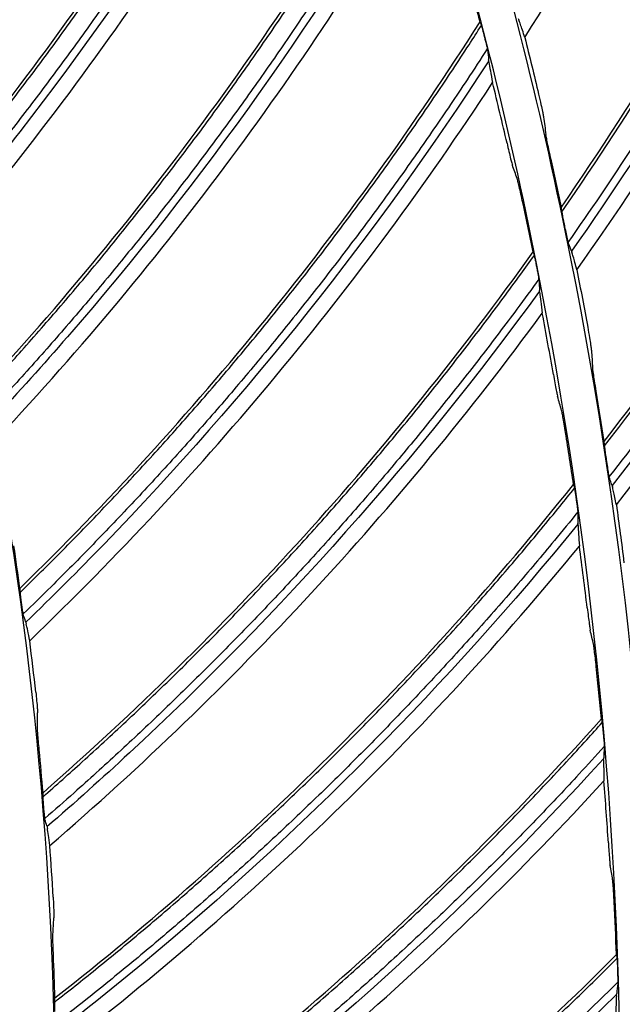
# Model space of a CAD drawing. Header units: centimetres. Extents: x 8435 to 34224, y 15581 to 23928.
# Tile 526 of 656: x 14733.53 to 14737.04, y 23628.64 to 23634.37. Entities that reach past the tile are written whole.
import ezdxf

# ---------------------------------------------------------------- set-up
doc = ezdxf.new("R2010")
doc.units = ezdxf.units.CM
doc.header["$LTSCALE"] = 0.2
doc.layers.add('1', color=7, linetype='Continuous', true_color=0xffffff)

# ---------------------------------------------------------------- blocks, each defined once
blk = doc.blocks.new('A$C992146fe')
at = {"layer": '1', "color": 0, "linetype": 'Continuous', "extrusion": (0, 0, -1)}
for radius in [59.146, 58.16, 57.606, 57.6]:
    blk.add_circle((-566.677, 326.301), radius, dxfattribs=at)
at = {"layer": '1', "color": 0, "linetype": 'Continuous'}
for points, knots in [([(624.857, 326.301), (624.857, 328.223), (624.762, 330.138), (624.383, 333.958), (624.098, 335.86), (622.977, 341.462), (621.873, 345.087), (619.685, 350.361), (618.862, 352.1), (617.053, 355.475), (616.072, 357.106), (612.907, 361.834), (610.5, 364.768), (606.433, 368.83), (605.008, 370.119), (602.065, 372.53), (600.541, 373.658), (597.389, 375.762), (595.761, 376.737), (592.4, 378.533), (590.656, 379.357), (585.357, 381.547), (581.728, 382.644), (574.279, 384.124), (570.423, 384.503), (562.822, 384.498), (559.05, 384.127), (553.436, 383.011), (551.564, 382.542), (547.912, 381.432), (546.124, 380.791), (540.872, 378.614), (537.512, 376.823), (531.127, 372.556), (528.194, 370.144), (524.172, 366.123), (522.894, 364.715), (520.468, 361.762), (519.32, 360.213), (516.144, 355.459), (514.358, 352.117), (512.171, 346.846), (511.523, 345.038), (510.409, 341.37), (509.947, 339.523), (508.836, 333.94), (508.46, 330.166), (508.456, 324.423), (508.55, 322.501), (508.923, 318.712), (509.201, 316.836), (509.938, 313.119), (510.397, 311.278), (511.5, 307.633), (512.147, 305.818), (514.341, 300.515), (516.129, 297.171), (519.287, 292.434), (520.42, 290.902), (522.851, 287.935), (524.139, 286.513), (528.17, 282.478), (531.097, 280.071), (535.849, 276.887), (537.503, 275.893), (540.87, 274.09), (542.588, 273.277), (547.839, 271.097), (551.472, 269.985), (559.009, 268.478), (562.79, 268.106), (568.476, 268.098), (570.374, 268.188), (574.175, 268.557), (576.084, 268.838), (581.697, 269.948), (585.325, 271.045), (590.597, 273.218), (592.332, 274.034), (595.718, 275.839), (597.353, 276.817), (602.091, 279.975), (605.028, 282.374), (609.092, 286.424), (610.388, 287.85), (612.809, 290.791), (613.941, 292.314), (616.051, 295.461), (617.029, 297.086), (618.83, 300.439), (619.656, 302.175), (621.864, 307.483), (622.973, 311.125), (624.099, 316.741), (624.384, 318.646), (624.762, 322.463), (624.857, 324.379), (624.857, 326.301)], [0, 0, 0, 0, 0.015625, 0.015625, 0.03125, 0.03125, 0.0625, 0.0625, 0.078125, 0.078125, 0.09375, 0.09375, 0.125, 0.125, 0.140625, 0.140625, 0.15625, 0.15625, 0.171875, 0.171875, 0.1875, 0.1875, 0.21875, 0.21875, 0.25, 0.25, 0.28125, 0.28125, 0.296875, 0.296875, 0.3125, 0.3125, 0.34375, 0.34375, 0.375, 0.375, 0.390625, 0.390625, 0.40625, 0.40625, 0.4375, 0.4375, 0.453125, 0.453125, 0.46875, 0.46875, 0.5, 0.5, 0.515625, 0.515625, 0.53125, 0.53125, 0.546875, 0.546875, 0.5625, 0.5625, 0.59375, 0.59375, 0.609375, 0.609375, 0.625, 0.625, 0.65625, 0.65625, 0.671875, 0.671875, 0.6875, 0.6875, 0.71875, 0.71875, 0.75, 0.75, 0.765625, 0.765625, 0.78125, 0.78125, 0.8125, 0.8125, 0.828125, 0.828125, 0.84375, 0.84375, 0.875, 0.875, 0.890625, 0.890625, 0.90625, 0.90625, 0.921875, 0.921875, 0.9375, 0.9375, 0.96875, 0.96875, 0.984375, 0.984375, 1, 1, 1, 1]), ([(624.457, 326.301), (624.457, 324.392), (624.363, 322.49), (623.987, 318.698), (623.704, 316.807), (622.586, 311.229), (621.485, 307.612), (619.292, 302.341), (618.472, 300.616), (616.683, 297.287), (615.712, 295.673), (613.616, 292.547), (612.491, 291.035), (610.088, 288.114), (608.801, 286.698), (604.764, 282.676), (601.848, 280.293), (597.142, 277.157), (595.518, 276.185), (592.155, 274.394), (590.433, 273.583), (585.196, 271.424), (581.593, 270.335), (576.02, 269.233), (574.124, 268.954), (570.349, 268.587), (568.464, 268.498), (562.817, 268.506), (559.061, 268.875), (551.576, 270.373), (547.969, 271.476), (542.753, 273.642), (541.048, 274.449), (537.703, 276.24), (536.061, 277.227), (531.341, 280.388), (528.434, 282.779), (524.431, 286.787), (523.152, 288.199), (520.738, 291.145), (519.613, 292.667), (516.476, 297.371), (514.701, 300.693), (512.522, 305.959), (511.879, 307.761), (510.784, 311.382), (510.328, 313.21), (509.596, 316.901), (509.32, 318.764), (508.95, 322.527), (508.856, 324.436), (508.86, 330.139), (509.234, 333.888), (510.337, 339.432), (510.796, 341.267), (511.902, 344.909), (512.546, 346.705), (514.717, 351.939), (516.491, 355.258), (519.645, 359.98), (520.786, 361.518), (523.195, 364.451), (524.464, 365.849), (528.459, 369.842), (531.371, 372.238), (537.713, 376.476), (541.049, 378.255), (546.265, 380.417), (548.041, 381.053), (551.667, 382.155), (553.527, 382.621), (559.102, 383.73), (562.848, 384.098), (570.397, 384.103), (574.227, 383.727), (581.624, 382.256), (585.229, 381.167), (590.491, 378.992), (592.223, 378.174), (595.561, 376.39), (597.178, 375.422), (600.308, 373.333), (601.822, 372.212), (604.745, 369.818), (606.16, 368.538), (610.199, 364.503), (612.589, 361.59), (615.733, 356.894), (616.707, 355.275), (618.503, 351.923), (619.321, 350.195), (621.494, 344.958), (622.59, 341.358), (623.704, 335.794), (623.987, 333.905), (624.363, 330.112), (624.457, 328.209), (624.457, 326.301)], [0, 0, 0, 0, 0.015625, 0.015625, 0.03125, 0.03125, 0.0625, 0.0625, 0.078125, 0.078125, 0.09375, 0.09375, 0.109375, 0.109375, 0.125, 0.125, 0.15625, 0.15625, 0.171875, 0.171875, 0.1875, 0.1875, 0.21875, 0.21875, 0.234375, 0.234375, 0.25, 0.25, 0.28125, 0.28125, 0.3125, 0.3125, 0.328125, 0.328125, 0.34375, 0.34375, 0.375, 0.375, 0.390625, 0.390625, 0.40625, 0.40625, 0.4375, 0.4375, 0.453125, 0.453125, 0.46875, 0.46875, 0.484375, 0.484375, 0.5, 0.5, 0.53125, 0.53125, 0.546875, 0.546875, 0.5625, 0.5625, 0.59375, 0.59375, 0.609375, 0.609375, 0.625, 0.625, 0.65625, 0.65625, 0.6875, 0.6875, 0.703125, 0.703125, 0.71875, 0.71875, 0.75, 0.75, 0.78125, 0.78125, 0.8125, 0.8125, 0.828125, 0.828125, 0.84375, 0.84375, 0.859375, 0.859375, 0.875, 0.875, 0.90625, 0.90625, 0.921875, 0.921875, 0.9375, 0.9375, 0.96875, 0.96875, 0.984375, 0.984375, 1, 1, 1, 1]), ([(617.857, 326.301), (617.857, 329.683), (617.525, 333.009), (616.55, 337.917), (616.145, 339.539), (615.17, 342.756), (614.598, 344.354), (612.671, 349.005), (611.098, 351.945), (608.311, 356.12), (607.307, 357.476), (605.166, 360.085), (604.039, 361.327), (600.496, 364.869), (597.918, 366.989), (593.721, 369.796), (592.266, 370.668), (589.31, 372.247), (587.801, 372.961), (584.721, 374.237), (583.15, 374.801), (579.945, 375.775), (578.302, 376.187), (573.346, 377.174), (570.023, 377.499), (565.015, 377.502), (563.341, 377.421), (559.985, 377.092), (558.312, 376.844), (553.387, 375.864), (550.196, 374.898), (545.547, 372.976), (544.012, 372.251), (541.046, 370.666), (539.611, 369.806), (535.449, 367.027), (532.863, 364.911), (528.081, 360.135), (525.958, 357.543), (523.176, 353.385), (522.315, 351.953), (520.729, 348.992), (520.003, 347.457), (518.074, 342.804), (517.105, 339.612), (515.794, 333.053), (515.458, 329.66), (515.456, 322.977), (515.779, 319.657), (516.759, 314.707), (517.17, 313.061), (518.143, 309.851), (518.705, 308.279), (519.979, 305.197), (520.691, 303.688), (522.266, 300.734), (523.134, 299.283), (525.942, 295.075), (528.06, 292.495), (531.597, 288.951), (532.837, 287.824), (535.439, 285.684), (536.799, 284.675), (540.975, 281.881), (543.914, 280.307), (548.557, 278.378), (550.153, 277.804), (553.374, 276.825), (554.997, 276.418), (559.906, 275.438), (563.229, 275.104), (569.981, 275.097), (573.323, 275.427), (578.23, 276.398), (579.851, 276.801), (583.064, 277.772), (584.663, 278.342), (589.322, 280.268), (592.265, 281.838), (597.829, 285.546), (600.467, 287.706), (605.198, 292.43), (607.318, 295.005), (610.125, 299.193), (610.999, 300.648), (612.584, 303.607), (613.299, 305.116), (615.218, 309.736), (616.2, 312.946), (617.525, 319.571), (617.857, 322.918), (617.857, 326.301)], [0, 0, 0, 0, 0.03125, 0.03125, 0.046875, 0.046875, 0.0625, 0.0625, 0.09375, 0.09375, 0.109375, 0.109375, 0.125, 0.125, 0.15625, 0.15625, 0.171875, 0.171875, 0.1875, 0.1875, 0.203125, 0.203125, 0.21875, 0.21875, 0.25, 0.25, 0.265625, 0.265625, 0.28125, 0.28125, 0.3125, 0.3125, 0.328125, 0.328125, 0.34375, 0.34375, 0.375, 0.375, 0.40625, 0.40625, 0.421875, 0.421875, 0.4375, 0.4375, 0.46875, 0.46875, 0.5, 0.5, 0.53125, 0.53125, 0.546875, 0.546875, 0.5625, 0.5625, 0.578125, 0.578125, 0.59375, 0.59375, 0.625, 0.625, 0.640625, 0.640625, 0.65625, 0.65625, 0.6875, 0.6875, 0.703125, 0.703125, 0.71875, 0.71875, 0.75, 0.75, 0.78125, 0.78125, 0.796875, 0.796875, 0.8125, 0.8125, 0.84375, 0.84375, 0.875, 0.875, 0.90625, 0.90625, 0.921875, 0.921875, 0.9375, 0.9375, 0.96875, 0.96875, 1, 1, 1, 1]), ([(617.457, 326.301), (617.457, 322.944), (617.128, 319.623), (615.813, 313.05), (614.839, 309.865), (612.935, 305.282), (612.225, 303.784), (610.653, 300.849), (609.785, 299.405), (607, 295.249), (604.897, 292.694), (600.203, 288.008), (597.585, 285.864), (592.065, 282.186), (589.145, 280.627), (584.523, 278.717), (582.936, 278.151), (579.748, 277.188), (578.139, 276.788), (573.27, 275.824), (569.955, 275.497), (563.256, 275.504), (559.959, 275.836), (555.088, 276.808), (553.477, 277.212), (550.282, 278.183), (548.698, 278.752), (544.092, 280.666), (541.176, 282.228), (537.032, 285), (535.683, 286.001), (533.101, 288.125), (531.871, 289.242), (528.362, 292.759), (526.26, 295.319), (523.474, 299.494), (522.613, 300.934), (521.05, 303.865), (520.344, 305.362), (519.08, 308.42), (518.522, 309.98), (517.557, 313.164), (517.149, 314.798), (516.176, 319.709), (515.856, 323.004), (515.858, 329.634), (516.192, 333.001), (517.492, 339.508), (518.453, 342.675), (520.367, 347.292), (521.088, 348.815), (522.661, 351.752), (523.515, 353.174), (526.276, 357.299), (528.383, 359.87), (533.127, 364.61), (535.693, 366.709), (539.822, 369.466), (541.246, 370.32), (544.189, 371.892), (545.712, 372.611), (550.324, 374.518), (553.491, 375.477), (558.378, 376.449), (560.037, 376.695), (563.367, 377.022), (565.028, 377.102), (569.997, 377.099), (573.293, 376.776), (578.211, 375.798), (579.841, 375.388), (583.021, 374.422), (584.58, 373.863), (587.636, 372.596), (589.134, 371.888), (592.066, 370.321), (593.509, 369.456), (597.674, 366.671), (600.231, 364.568), (603.747, 361.053), (604.865, 359.821), (606.989, 357.232), (607.986, 355.887), (610.751, 351.745), (612.311, 348.827), (614.224, 344.213), (614.791, 342.627), (615.758, 339.436), (616.16, 337.826), (617.128, 332.957), (617.457, 329.657), (617.457, 326.301)], [0, 0, 0, 0, 0.03125, 0.03125, 0.0625, 0.0625, 0.078125, 0.078125, 0.09375, 0.09375, 0.125, 0.125, 0.15625, 0.15625, 0.1875, 0.1875, 0.203125, 0.203125, 0.21875, 0.21875, 0.25, 0.25, 0.28125, 0.28125, 0.296875, 0.296875, 0.3125, 0.3125, 0.34375, 0.34375, 0.359375, 0.359375, 0.375, 0.375, 0.40625, 0.40625, 0.421875, 0.421875, 0.4375, 0.4375, 0.453125, 0.453125, 0.46875, 0.46875, 0.5, 0.5, 0.53125, 0.53125, 0.5625, 0.5625, 0.578125, 0.578125, 0.59375, 0.59375, 0.625, 0.625, 0.65625, 0.65625, 0.671875, 0.671875, 0.6875, 0.6875, 0.71875, 0.71875, 0.734375, 0.734375, 0.75, 0.75, 0.78125, 0.78125, 0.796875, 0.796875, 0.8125, 0.8125, 0.828125, 0.828125, 0.84375, 0.84375, 0.875, 0.875, 0.890625, 0.890625, 0.90625, 0.90625, 0.9375, 0.9375, 0.953125, 0.953125, 0.96875, 0.96875, 1, 1, 1, 1]), ([(610.877, 326.301), (610.877, 323.379), (610.591, 320.505), (609.747, 316.262), (609.397, 314.86), (608.553, 312.078), (608.059, 310.699), (606.394, 306.685), (605.035, 304.143), (602.622, 300.532), (601.751, 299.356), (599.904, 297.108), (598.932, 296.038), (595.873, 292.982), (593.645, 291.15), (590.01, 288.721), (588.758, 287.972), (586.208, 286.611), (584.905, 285.996), (582.244, 284.894), (580.886, 284.407), (578.113, 283.566), (576.69, 283.209), (572.418, 282.361), (569.551, 282.081), (563.777, 282.08), (560.846, 282.369), (555.182, 283.498), (552.425, 284.333), (548.402, 285.998), (547.076, 286.625), (544.52, 287.993), (543.283, 288.736), (539.691, 291.136), (537.448, 292.973), (533.325, 297.097), (531.497, 299.329), (529.094, 302.923), (528.35, 304.163), (526.979, 306.726), (526.353, 308.05), (524.692, 312.063), (523.856, 314.818), (523.008, 319.073), (522.792, 320.519), (522.507, 323.416), (522.437, 324.861), (522.437, 329.185), (522.717, 332.055), (523.567, 336.339), (523.922, 337.756), (524.761, 340.523), (525.248, 341.88), (526.349, 344.541), (526.964, 345.845), (528.328, 348.399), (529.08, 349.657), (531.501, 353.281), (533.33, 355.507), (537.408, 359.591), (539.683, 361.46), (544.486, 364.67), (547.025, 366.03), (551.043, 367.697), (552.423, 368.193), (555.199, 369.035), (556.599, 369.386), (560.836, 370.23), (563.713, 370.519), (569.551, 370.522), (572.422, 370.238), (576.661, 369.398), (578.063, 369.049), (580.843, 368.209), (582.223, 367.716), (586.238, 366.055), (588.779, 364.699), (592.386, 362.294), (593.56, 361.426), (595.813, 359.58), (596.885, 358.608), (599.946, 355.551), (601.778, 353.327), (604.206, 349.702), (604.96, 348.448), (606.325, 345.897), (606.941, 344.595), (608.046, 341.936), (608.534, 340.579), (609.377, 337.811), (609.735, 336.393), (610.591, 332.11), (610.877, 329.222), (610.877, 326.301)], [0, 0, 0, 0, 0.03125, 0.03125, 0.046875, 0.046875, 0.0625, 0.0625, 0.09375, 0.09375, 0.109375, 0.109375, 0.125, 0.125, 0.15625, 0.15625, 0.171875, 0.171875, 0.1875, 0.1875, 0.203125, 0.203125, 0.21875, 0.21875, 0.25, 0.25, 0.28125, 0.28125, 0.3125, 0.3125, 0.328125, 0.328125, 0.34375, 0.34375, 0.375, 0.375, 0.40625, 0.40625, 0.421875, 0.421875, 0.4375, 0.4375, 0.46875, 0.46875, 0.484375, 0.484375, 0.5, 0.5, 0.53125, 0.53125, 0.546875, 0.546875, 0.5625, 0.5625, 0.578125, 0.578125, 0.59375, 0.59375, 0.625, 0.625, 0.65625, 0.65625, 0.6875, 0.6875, 0.703125, 0.703125, 0.71875, 0.71875, 0.75, 0.75, 0.78125, 0.78125, 0.796875, 0.796875, 0.8125, 0.8125, 0.84375, 0.84375, 0.859375, 0.859375, 0.875, 0.875, 0.90625, 0.90625, 0.921875, 0.921875, 0.9375, 0.9375, 0.953125, 0.953125, 0.96875, 0.96875, 1, 1, 1, 1]), ([(616.768, 336.877), (617.677, 338.195), (618.504, 339.574), (619.616, 341.738), (619.962, 342.469), (620.604, 343.952), (620.895, 344.705), (621.175, 345.463)], [0, 0, 0, 0, 0.5, 0.5, 0.75, 0.75, 1, 1, 1, 1]), ([(616.774, 336.825), (617.592, 338.007), (618.342, 339.237), (619.605, 341.607), (620.136, 342.739), (620.814, 344.396), (621.008, 344.902), (621.198, 345.41)], [0, 0, 0, 0, 0.445302, 0.445302, 0.832159, 0.832159, 1, 1, 1, 1]), ([(616.848, 336.468), (617.106, 336.836), (617.358, 337.208), (617.884, 338.018), (618.156, 338.457), (618.682, 339.345), (618.936, 339.795), (619.426, 340.704), (619.661, 341.164), (620.112, 342.093), (620.328, 342.562), (620.74, 343.509), (620.936, 343.986), (621.193, 344.652), (621.263, 344.836), (621.333, 345.021)], [0, 0, 0, 0, 0.139242, 0.139242, 0.29918, 0.29918, 0.459118, 0.459118, 0.619057, 0.619057, 0.778997, 0.778997, 0.938937, 0.938937, 1, 1, 1, 1]), ([(621.367, 344.863), (621.252, 344.555), (621.134, 344.248), (620.546, 342.784), (620.022, 341.65), (618.681, 339.101), (617.828, 337.704), (616.887, 336.367)], [0, 0, 0, 0, 0.102524, 0.102524, 0.491046, 0.491046, 1, 1, 1, 1]), ([(609.551, 337.09), (609.681, 337.248), (609.809, 337.406), (610.081, 337.747), (610.224, 337.93), (610.506, 338.298), (610.646, 338.483), (610.921, 338.856), (611.057, 339.044), (611.326, 339.423), (611.458, 339.613), (611.719, 339.996), (611.848, 340.189), (612.102, 340.578), (612.227, 340.773), (612.473, 341.166), (612.595, 341.364), (612.834, 341.761), (612.951, 341.961), (613.182, 342.363), (613.296, 342.565), (613.52, 342.971), (613.63, 343.175), (613.846, 343.586), (613.952, 343.792), (614.096, 344.078), (614.136, 344.158), (614.175, 344.237)], [0, 0, 0, 0, 0.071667, 0.071667, 0.153227, 0.153227, 0.234786, 0.234786, 0.316346, 0.316346, 0.397905, 0.397905, 0.479465, 0.479465, 0.561024, 0.561024, 0.642584, 0.642584, 0.724143, 0.724143, 0.805703, 0.805703, 0.887262, 0.887262, 0.968822, 0.968822, 1, 1, 1, 1]), ([(614.273, 343.976), (614.209, 343.847), (614.144, 343.719), (613.972, 343.385), (613.864, 343.18), (613.644, 342.771), (613.532, 342.568), (613.304, 342.164), (613.189, 341.963), (612.954, 341.563), (612.834, 341.364), (612.592, 340.969), (612.469, 340.773), (612.219, 340.382), (612.092, 340.188), (611.835, 339.802), (611.704, 339.61), (611.44, 339.229), (611.305, 339.039), (611.034, 338.663), (610.896, 338.477), (610.618, 338.106), (610.477, 337.922), (610.191, 337.556), (610.047, 337.374), (609.805, 337.077), (609.709, 336.96), (609.613, 336.844)], [0, 0, 0, 0, 0.050513, 0.050513, 0.132002, 0.132002, 0.213491, 0.213491, 0.294979, 0.294979, 0.376468, 0.376468, 0.457957, 0.457957, 0.539446, 0.539446, 0.620935, 0.620935, 0.702424, 0.702424, 0.783913, 0.783913, 0.865402, 0.865402, 0.946891, 0.946891, 1, 1, 1, 1]), ([(614.305, 343.838), (613.223, 341.693), (611.935, 339.654), (610.198, 337.417), (609.928, 337.082), (609.653, 336.753)], [0, 0, 0, 0, 0.848429, 0.848429, 1, 1, 1, 1]), ([(617.267, 334.149), (618.246, 335.415), (619.147, 336.748), (620.375, 338.849), (620.76, 339.56), (621.48, 341.006), (621.812, 341.742), (622.132, 342.483)], [0, 0, 0, 0, 0.5, 0.5, 0.75, 0.75, 1, 1, 1, 1]), ([(617.271, 334.097), (618.152, 335.233), (618.966, 336.42), (620.356, 338.718), (620.948, 339.82), (621.714, 341.438), (621.936, 341.932), (622.153, 342.429)], [0, 0, 0, 0, 0.445266, 0.445266, 0.832126, 0.832126, 1, 1, 1, 1]), ([(617.325, 333.736), (617.603, 334.089), (617.874, 334.448), (618.443, 335.228), (618.739, 335.651), (619.312, 336.51), (619.59, 336.945), (620.128, 337.826), (620.388, 338.273), (620.888, 339.176), (621.129, 339.632), (621.592, 340.555), (621.814, 341.022), (622.106, 341.673), (622.186, 341.853), (622.266, 342.033)], [0, 0, 0, 0, 0.139196, 0.139196, 0.29914, 0.29914, 0.459083, 0.459083, 0.619028, 0.619028, 0.778974, 0.778974, 0.938919, 0.938919, 1, 1, 1, 1]), ([(622.292, 341.874), (622.16, 341.573), (622.026, 341.272), (621.359, 339.843), (620.774, 338.738), (619.298, 336.266), (618.37, 334.917), (617.358, 333.634)], [0, 0, 0, 0, 0.102537, 0.102537, 0.491077, 0.491077, 1, 1, 1, 1]), ([(610.072, 334.752), (610.21, 334.902), (610.347, 335.054), (610.637, 335.379), (610.79, 335.554), (611.092, 335.906), (611.241, 336.084), (611.536, 336.441), (611.682, 336.622), (611.97, 336.985), (612.113, 337.168), (612.395, 337.537), (612.534, 337.722), (612.808, 338.096), (612.944, 338.285), (613.211, 338.664), (613.343, 338.854), (613.603, 339.238), (613.731, 339.432), (613.984, 339.821), (614.108, 340.016), (614.354, 340.41), (614.475, 340.608), (614.713, 341.006), (614.83, 341.206), (614.989, 341.484), (615.033, 341.561), (615.077, 341.638)], [0, 0, 0, 0, 0.07167, 0.07167, 0.153227, 0.153227, 0.234785, 0.234785, 0.316342, 0.316342, 0.3979, 0.3979, 0.479457, 0.479457, 0.561015, 0.561015, 0.642573, 0.642573, 0.72413, 0.72413, 0.805688, 0.805688, 0.887245, 0.887245, 0.968803, 0.968803, 1, 1, 1, 1]), ([(615.161, 341.372), (615.089, 341.247), (615.017, 341.123), (614.827, 340.798), (614.708, 340.599), (614.467, 340.204), (614.344, 340.007), (614.095, 339.615), (613.968, 339.421), (613.712, 339.034), (613.582, 338.842), (613.319, 338.461), (613.185, 338.271), (612.914, 337.895), (612.777, 337.707), (612.499, 337.336), (612.359, 337.152), (612.074, 336.785), (611.93, 336.604), (611.638, 336.243), (611.491, 336.064), (611.192, 335.708), (611.041, 335.532), (610.737, 335.183), (610.583, 335.009), (610.325, 334.725), (610.223, 334.614), (610.12, 334.503)], [0, 0, 0, 0, 0.050546, 0.050546, 0.132032, 0.132032, 0.213518, 0.213518, 0.295003, 0.295003, 0.376489, 0.376489, 0.457975, 0.457975, 0.539461, 0.539461, 0.620947, 0.620947, 0.702433, 0.702433, 0.783919, 0.783919, 0.865405, 0.865405, 0.946891, 0.946891, 1, 1, 1, 1]), ([(615.184, 341.233), (613.988, 339.15), (612.592, 337.183), (610.736, 335.044), (610.449, 334.724), (610.156, 334.409)], [0, 0, 0, 0, 0.848434, 0.848434, 1, 1, 1, 1]), ([(615.83, 339.014), (615.831, 339.012), (615.832, 339.008), (615.836, 338.997), (615.838, 338.99), (615.843, 338.971), (615.847, 338.958), (615.855, 338.925), (615.86, 338.906), (615.866, 338.884), (615.867, 338.881), (615.867, 338.879)], [0, 0, 0, 0, 0.175487, 0.175487, 0.34888, 0.34888, 0.616869, 0.616869, 0.956414, 0.956414, 1, 1, 1, 1]), ([(616.342, 338.855), (616.332, 338.885), (616.323, 338.914), (616.307, 338.965), (616.299, 338.987), (616.285, 339.028), (616.279, 339.045), (616.273, 339.06)], [0, 0, 0, 0, 0.332995, 0.332995, 0.665343, 0.665343, 1, 1, 1, 1]), ([(610.467, 332.39), (610.612, 332.532), (610.757, 332.676), (611.064, 332.985), (611.226, 333.151), (611.546, 333.486), (611.705, 333.656), (612.019, 333.997), (612.175, 334.169), (612.482, 334.516), (612.635, 334.691), (612.936, 335.044), (613.085, 335.222), (613.379, 335.58), (613.524, 335.761), (613.812, 336.125), (613.954, 336.309), (614.234, 336.678), (614.373, 336.864), (614.646, 337.239), (614.781, 337.427), (615.048, 337.807), (615.179, 337.998), (615.439, 338.382), (615.566, 338.576), (615.741, 338.845), (615.789, 338.92), (615.836, 338.995)], [0, 0, 0, 0, 0.071621, 0.071621, 0.153181, 0.153181, 0.234742, 0.234742, 0.316303, 0.316303, 0.397863, 0.397863, 0.479424, 0.479424, 0.560985, 0.560985, 0.642546, 0.642546, 0.724107, 0.724107, 0.805667, 0.805667, 0.887228, 0.887228, 0.968789, 0.968789, 1, 1, 1, 1]), ([(615.878, 338.837), (615.882, 338.82), (615.886, 338.804), (615.894, 338.774), (615.897, 338.761), (615.902, 338.74), (615.904, 338.732), (615.906, 338.72), (615.907, 338.715), (615.908, 338.711), (615.908, 338.711), (615.908, 338.71)], [0, 0, 0, 0, 0.305304, 0.305304, 0.57449, 0.57449, 0.776304, 0.776304, 0.938925, 0.938925, 1, 1, 1, 1]), ([(615.905, 338.724), (615.827, 338.603), (615.749, 338.483), (615.542, 338.169), (615.412, 337.977), (615.149, 337.595), (615.016, 337.405), (614.746, 337.028), (614.609, 336.84), (614.332, 336.468), (614.192, 336.284), (613.908, 335.917), (613.765, 335.735), (613.474, 335.373), (613.327, 335.194), (613.029, 334.838), (612.879, 334.661), (612.575, 334.311), (612.421, 334.138), (612.11, 333.793), (611.953, 333.622), (611.636, 333.284), (611.476, 333.116), (611.153, 332.783), (610.99, 332.618), (610.718, 332.349), (610.61, 332.243), (610.501, 332.138)], [0, 0, 0, 0, 0.050557, 0.050557, 0.132046, 0.132046, 0.213536, 0.213536, 0.295026, 0.295026, 0.376515, 0.376515, 0.458005, 0.458005, 0.539495, 0.539495, 0.620985, 0.620985, 0.702475, 0.702475, 0.783964, 0.783964, 0.865454, 0.865454, 0.946944, 0.946944, 1, 1, 1, 1]), ([(615.922, 338.584), (614.615, 336.569), (613.114, 334.681), (611.144, 332.644), (610.841, 332.341), (610.532, 332.043)], [0, 0, 0, 0, 0.848489, 0.848489, 1, 1, 1, 1]), ([(615.924, 338.567), (615.928, 338.539), (615.934, 338.505), (615.948, 338.426), (615.957, 338.379), (615.967, 338.329)], [0, 0, 0, 0, 0.496675, 0.496675, 1, 1, 1, 1]), ([(616.503, 338.195), (616.513, 338.154), (616.522, 338.112), (616.537, 338.045), (616.543, 338.017), (616.552, 337.975), (616.555, 337.959), (616.559, 337.939), (616.56, 337.933), (616.561, 337.928)], [0, 0, 0, 0, 0.369115, 0.369115, 0.653127, 0.653127, 0.859827, 0.859827, 1, 1, 1, 1]), ([(616.135, 337.623), (616.142, 337.591), (616.15, 337.558), (616.164, 337.497), (616.171, 337.468), (616.182, 337.424), (616.186, 337.407), (616.193, 337.382), (616.195, 337.373), (616.197, 337.369)], [0, 0, 0, 0, 0.298967, 0.298967, 0.590742, 0.590742, 0.804056, 0.804056, 1, 1, 1, 1]), ([(616.643, 337.456), (616.634, 337.498), (616.625, 337.54), (616.61, 337.608), (616.604, 337.636), (616.596, 337.678), (616.592, 337.694), (616.589, 337.714), (616.588, 337.72), (616.587, 337.724)], [0, 0, 0, 0, 0.373398, 0.373398, 0.655975, 0.655975, 0.861464, 0.861464, 1, 1, 1, 1]), ([(616.313, 336.956), (616.306, 336.989), (616.298, 337.022), (616.285, 337.083), (616.278, 337.112), (616.267, 337.156), (616.263, 337.173), (616.257, 337.198), (616.254, 337.207), (616.253, 337.211)], [0, 0, 0, 0, 0.298853, 0.298853, 0.59086, 0.59086, 0.804261, 0.804261, 1, 1, 1, 1]), ([(616.798, 336.704), (616.794, 336.725), (616.79, 336.746), (616.783, 336.782), (616.78, 336.797), (616.775, 336.82), (616.774, 336.828), (616.772, 336.84), (616.771, 336.845), (616.771, 336.847)], [0, 0, 0, 0, 0.352279, 0.352279, 0.636502, 0.636502, 0.840767, 0.840767, 1, 1, 1, 1]), ([(616.824, 336.579), (616.821, 336.593), (616.819, 336.606), (616.812, 336.639), (616.808, 336.659), (616.802, 336.687), (616.8, 336.695), (616.798, 336.704)], [0, 0, 0, 0, 0.324875, 0.324875, 0.791178, 0.791178, 1, 1, 1, 1]), ([(616.852, 336.455), (616.851, 336.456), (616.85, 336.459), (616.848, 336.468), (616.847, 336.473), (616.843, 336.489), (616.841, 336.499), (616.835, 336.525), (616.832, 336.542), (616.827, 336.566), (616.826, 336.572), (616.824, 336.579)], [0, 0, 0, 0, 0.165014, 0.165014, 0.328715, 0.328715, 0.558303, 0.558303, 0.871804, 0.871804, 1, 1, 1, 1]), ([(616.884, 336.374), (616.878, 336.389), (616.872, 336.405), (616.861, 336.432), (616.856, 336.444), (616.852, 336.455)], [0, 0, 0, 0, 0.57188, 0.57188, 1, 1, 1, 1]), ([(610.732, 330.009), (610.885, 330.143), (611.038, 330.279), (611.361, 330.571), (611.531, 330.728), (611.87, 331.046), (612.037, 331.206), (612.369, 331.53), (612.534, 331.693), (612.86, 332.023), (613.022, 332.19), (613.341, 332.526), (613.5, 332.695), (613.813, 333.037), (613.968, 333.21), (614.275, 333.558), (614.426, 333.733), (614.726, 334.087), (614.875, 334.265), (615.168, 334.624), (615.313, 334.805), (615.6, 335.17), (615.741, 335.354), (616.021, 335.724), (616.159, 335.91), (616.348, 336.169), (616.4, 336.241), (616.451, 336.313)], [0, 0, 0, 0, 0.071602, 0.071602, 0.153165, 0.153165, 0.234728, 0.234728, 0.316291, 0.316291, 0.397854, 0.397854, 0.479417, 0.479417, 0.56098, 0.56098, 0.642542, 0.642542, 0.724105, 0.724105, 0.805668, 0.805668, 0.887231, 0.887231, 0.968794, 0.968794, 1, 1, 1, 1]), ([(616.446, 336.333), (616.447, 336.331), (616.448, 336.327), (616.451, 336.316), (616.452, 336.309), (616.457, 336.29), (616.46, 336.276), (616.467, 336.243), (616.471, 336.224), (616.475, 336.201), (616.476, 336.199), (616.476, 336.196)], [0, 0, 0, 0, 0.175485, 0.175485, 0.348877, 0.348877, 0.616868, 0.616868, 0.956416, 0.956416, 1, 1, 1, 1]), ([(616.948, 336.147), (616.941, 336.177), (616.933, 336.206), (616.92, 336.258), (616.913, 336.281), (616.901, 336.322), (616.896, 336.34), (616.891, 336.355)], [0, 0, 0, 0, 0.332995, 0.332995, 0.665343, 0.665343, 1, 1, 1, 1]), ([(616.485, 336.154), (616.488, 336.137), (616.491, 336.12), (616.497, 336.09), (616.499, 336.077), (616.503, 336.056), (616.504, 336.047), (616.506, 336.035), (616.507, 336.031), (616.507, 336.027), (616.508, 336.026), (616.508, 336.025)], [0, 0, 0, 0, 0.305308, 0.305308, 0.574486, 0.574486, 0.776301, 0.776301, 0.938926, 0.938926, 1, 1, 1, 1]), ([(616.506, 336.04), (616.421, 335.923), (616.336, 335.807), (616.113, 335.505), (615.973, 335.32), (615.69, 334.953), (615.546, 334.771), (615.256, 334.409), (615.11, 334.229), (614.813, 333.872), (614.663, 333.695), (614.36, 333.345), (614.206, 333.17), (613.897, 332.825), (613.74, 332.654), (613.424, 332.315), (613.264, 332.147), (612.941, 331.814), (612.778, 331.648), (612.449, 331.321), (612.283, 331.159), (611.948, 330.838), (611.779, 330.679), (611.439, 330.365), (611.267, 330.209), (610.98, 329.954), (610.867, 329.855), (610.753, 329.756)], [0, 0, 0, 0, 0.050552, 0.050552, 0.132042, 0.132042, 0.213533, 0.213533, 0.295024, 0.295024, 0.376515, 0.376515, 0.458005, 0.458005, 0.539496, 0.539496, 0.620987, 0.620987, 0.702478, 0.702478, 0.783969, 0.783969, 0.865459, 0.865459, 0.94695, 0.94695, 1, 1, 1, 1]), ([(616.514, 335.899), (615.1, 333.957), (613.499, 332.153), (611.423, 330.227), (611.103, 329.94), (610.778, 329.659)], [0, 0, 0, 0, 0.848493, 0.848493, 1, 1, 1, 1]), ([(616.516, 335.881), (616.519, 335.853), (616.522, 335.819), (616.532, 335.739), (616.539, 335.693), (616.546, 335.642)], [0, 0, 0, 0, 0.496676, 0.496676, 1, 1, 1, 1]), ([(617.074, 335.479), (617.081, 335.437), (617.088, 335.395), (617.1, 335.327), (617.105, 335.299), (617.111, 335.257), (617.113, 335.241), (617.116, 335.221), (617.117, 335.214), (617.117, 335.21)], [0, 0, 0, 0, 0.369054, 0.369054, 0.653069, 0.653069, 0.859796, 0.859796, 1, 1, 1, 1]), ([(617.174, 334.733), (617.167, 334.776), (617.16, 334.818), (617.149, 334.887), (617.145, 334.916), (617.138, 334.958), (617.136, 334.974), (617.133, 334.994), (617.133, 335), (617.132, 335.004)], [0, 0, 0, 0, 0.373305, 0.373305, 0.6559, 0.6559, 0.861426, 0.861426, 1, 1, 1, 1]), ([(616.675, 334.928), (616.681, 334.895), (616.687, 334.862), (616.698, 334.8), (616.703, 334.771), (616.712, 334.726), (616.715, 334.71), (616.72, 334.684), (616.722, 334.675), (616.724, 334.671)], [0, 0, 0, 0, 0.299007, 0.299007, 0.590745, 0.590745, 0.804073, 0.804073, 1, 1, 1, 1]), ([(616.817, 334.252), (616.812, 334.285), (616.806, 334.319), (616.796, 334.381), (616.791, 334.41), (616.782, 334.454), (616.779, 334.471), (616.774, 334.497), (616.772, 334.506), (616.771, 334.51)], [0, 0, 0, 0, 0.298895, 0.298895, 0.590867, 0.590867, 0.804282, 0.804282, 1, 1, 1, 1]), ([(617.288, 333.974), (617.285, 333.996), (617.282, 334.017), (617.277, 334.053), (617.275, 334.068), (617.272, 334.091), (617.271, 334.1), (617.269, 334.112), (617.269, 334.116), (617.269, 334.119)], [0, 0, 0, 0, 0.352196, 0.352196, 0.636419, 0.636419, 0.84072, 0.84072, 1, 1, 1, 1]), ([(617.307, 333.849), (617.305, 333.862), (617.303, 333.876), (617.298, 333.909), (617.295, 333.929), (617.291, 333.957), (617.29, 333.966), (617.288, 333.974)], [0, 0, 0, 0, 0.32487, 0.32487, 0.791173, 0.791173, 1, 1, 1, 1]), ([(617.328, 333.723), (617.328, 333.725), (617.327, 333.727), (617.325, 333.736), (617.324, 333.742), (617.322, 333.757), (617.32, 333.768), (617.316, 333.794), (617.313, 333.811), (617.309, 333.835), (617.308, 333.842), (617.307, 333.849)], [0, 0, 0, 0, 0.165046, 0.165046, 0.328779, 0.328779, 0.558378, 0.558378, 0.871844, 0.871844, 1, 1, 1, 1]), ([(617.356, 333.64), (617.351, 333.656), (617.346, 333.672), (617.336, 333.7), (617.332, 333.711), (617.328, 333.723)], [0, 0, 0, 0, 0.571879, 0.571879, 1, 1, 1, 1]), ([(616.917, 333.623), (616.917, 333.621), (616.918, 333.617), (616.92, 333.606), (616.922, 333.599), (616.925, 333.579), (616.927, 333.565), (616.932, 333.532), (616.935, 333.513), (616.938, 333.49), (616.939, 333.488), (616.939, 333.485)], [0, 0, 0, 0, 0.175511, 0.175511, 0.34893, 0.34893, 0.61691, 0.61691, 0.956397, 0.956397, 1, 1, 1, 1]), ([(617.408, 333.41), (617.402, 333.441), (617.396, 333.47), (617.385, 333.523), (617.38, 333.546), (617.371, 333.588), (617.366, 333.606), (617.362, 333.621)], [0, 0, 0, 0, 0.332998, 0.332998, 0.665345, 0.665345, 1, 1, 1, 1]), ([(610.868, 327.617), (611.028, 327.743), (611.188, 327.87), (611.526, 328.144), (611.705, 328.292), (612.06, 328.591), (612.236, 328.742), (612.585, 329.047), (612.759, 329.202), (613.102, 329.513), (613.272, 329.671), (613.61, 329.989), (613.777, 330.15), (614.108, 330.475), (614.273, 330.638), (614.598, 330.969), (614.759, 331.136), (615.077, 331.473), (615.235, 331.643), (615.548, 331.986), (615.702, 332.159), (616.008, 332.507), (616.16, 332.683), (616.459, 333.037), (616.607, 333.216), (616.809, 333.465), (616.865, 333.534), (616.921, 333.603)], [0, 0, 0, 0, 0.071647, 0.071647, 0.1532, 0.1532, 0.234754, 0.234754, 0.316308, 0.316308, 0.397862, 0.397862, 0.479415, 0.479415, 0.560969, 0.560969, 0.642523, 0.642523, 0.724077, 0.724077, 0.80563, 0.80563, 0.887184, 0.887184, 0.968738, 0.968738, 1, 1, 1, 1]), ([(616.945, 333.442), (616.948, 333.425), (616.95, 333.408), (616.954, 333.378), (616.956, 333.364), (616.958, 333.343), (616.959, 333.335), (616.961, 333.323), (616.961, 333.318), (616.961, 333.314), (616.961, 333.313), (616.961, 333.313)], [0, 0, 0, 0, 0.305337, 0.305337, 0.574498, 0.574498, 0.77632, 0.77632, 0.938967, 0.938967, 1, 1, 1, 1]), ([(616.96, 333.327), (616.87, 333.215), (616.778, 333.104), (616.538, 332.814), (616.389, 332.637), (616.086, 332.286), (615.933, 332.111), (615.624, 331.766), (615.468, 331.594), (615.152, 331.254), (614.993, 331.086), (614.671, 330.752), (614.509, 330.586), (614.181, 330.258), (614.015, 330.096), (613.681, 329.774), (613.512, 329.615), (613.172, 329.3), (613, 329.144), (612.654, 328.835), (612.479, 328.682), (612.128, 328.38), (611.95, 328.23), (611.593, 327.934), (611.413, 327.788), (611.113, 327.549), (610.994, 327.456), (610.875, 327.363)], [0, 0, 0, 0, 0.050612, 0.050612, 0.132093, 0.132093, 0.213574, 0.213574, 0.295054, 0.295054, 0.376535, 0.376535, 0.458016, 0.458016, 0.539497, 0.539497, 0.620978, 0.620978, 0.702459, 0.702459, 0.78394, 0.78394, 0.865421, 0.865421, 0.946901, 0.946901, 1, 1, 1, 1]), ([(616.961, 333.186), (615.444, 331.324), (613.748, 329.609), (611.569, 327.797), (611.234, 327.528), (610.895, 327.265)], [0, 0, 0, 0, 0.84845, 0.84845, 1, 1, 1, 1]), ([(616.962, 333.168), (616.963, 333.14), (616.965, 333.106), (616.971, 333.026), (616.974, 332.979), (616.978, 332.928)], [0, 0, 0, 0, 0.496677, 0.496677, 1, 1, 1, 1]), ([(610.48, 332.281), (610.478, 332.298), (610.476, 332.315), (610.472, 332.347), (610.47, 332.363), (610.467, 332.385), (610.466, 332.393), (610.465, 332.404), (610.465, 332.407), (610.465, 332.409)], [0, 0, 0, 0, 0.30432, 0.30432, 0.617569, 0.617569, 0.835032, 0.835032, 1, 1, 1, 1]), ([(610.504, 332.126), (610.503, 332.127), (610.502, 332.13), (610.501, 332.139), (610.5, 332.145), (610.498, 332.159), (610.496, 332.167), (610.494, 332.186), (610.492, 332.198), (610.489, 332.22), (610.487, 332.231), (610.486, 332.242)], [0, 0, 0, 0, 0.183336, 0.183336, 0.36573, 0.36573, 0.560351, 0.560351, 0.7919, 0.7919, 1, 1, 1, 1]), ([(617.069, 332.208), (617.073, 332.175), (617.077, 332.141), (617.085, 332.079), (617.089, 332.049), (617.095, 332.005), (617.097, 331.988), (617.101, 331.962), (617.103, 331.953), (617.104, 331.948)], [0, 0, 0, 0, 0.298986, 0.298986, 0.590748, 0.590748, 0.804068, 0.804068, 1, 1, 1, 1]), ([(610.577, 331.827), (610.569, 331.87), (610.562, 331.91), (610.548, 331.975), (610.542, 332.001), (610.537, 332.023)], [0, 0, 0, 0, 0.51923, 0.51923, 1, 1, 1, 1]), ([(617.174, 331.525), (617.171, 331.559), (617.167, 331.592), (617.16, 331.655), (617.156, 331.684), (617.151, 331.729), (617.148, 331.746), (617.145, 331.772), (617.143, 331.781), (617.142, 331.786)], [0, 0, 0, 0, 0.298862, 0.298862, 0.590857, 0.590857, 0.804262, 0.804262, 1, 1, 1, 1]), ([(610.648, 331.226), (610.652, 331.193), (610.655, 331.159), (610.661, 331.096), (610.664, 331.066), (610.667, 331.025), (610.668, 331.011), (610.669, 330.994), (610.67, 330.989), (610.669, 330.986)], [0, 0, 0, 0, 0.320197, 0.320197, 0.648769, 0.648769, 0.867592, 0.867592, 1, 1, 1, 1]), ([(610.874, 325.222), (611.041, 325.339), (611.207, 325.457), (611.56, 325.713), (611.747, 325.85), (612.118, 326.129), (612.302, 326.271), (612.667, 326.557), (612.848, 326.701), (613.208, 326.994), (613.386, 327.142), (613.741, 327.442), (613.916, 327.593), (614.265, 327.899), (614.438, 328.054), (614.78, 328.367), (614.95, 328.525), (615.286, 328.844), (615.453, 329.005), (615.784, 329.331), (615.948, 329.495), (616.272, 329.826), (616.432, 329.994), (616.751, 330.331), (616.908, 330.502), (617.124, 330.739), (617.183, 330.805), (617.243, 330.872)], [0, 0, 0, 0, 0.07165, 0.07165, 0.1532, 0.1532, 0.23475, 0.23475, 0.3163, 0.3163, 0.39785, 0.39785, 0.479401, 0.479401, 0.560951, 0.560951, 0.642501, 0.642501, 0.724051, 0.724051, 0.805602, 0.805602, 0.887152, 0.887152, 0.968702, 0.968702, 1, 1, 1, 1]), ([(617.24, 330.892), (617.24, 330.89), (617.241, 330.885), (617.242, 330.874), (617.243, 330.867), (617.245, 330.847), (617.247, 330.833), (617.25, 330.8), (617.252, 330.78), (617.254, 330.758), (617.254, 330.755), (617.255, 330.752)], [0, 0, 0, 0, 0.175477, 0.175477, 0.348861, 0.348861, 0.616852, 0.616852, 0.956419, 0.956419, 1, 1, 1, 1]), ([(610.688, 330.556), (610.685, 330.59), (610.681, 330.623), (610.676, 330.687), (610.673, 330.717), (610.67, 330.758), (610.669, 330.773), (610.668, 330.789), (610.668, 330.794), (610.668, 330.798)], [0, 0, 0, 0, 0.319051, 0.319051, 0.650789, 0.650789, 0.868762, 0.868762, 1, 1, 1, 1]), ([(617.258, 330.709), (617.26, 330.692), (617.261, 330.675), (617.264, 330.645), (617.265, 330.631), (617.266, 330.61), (617.267, 330.601), (617.267, 330.589), (617.267, 330.585), (617.267, 330.581), (617.267, 330.58), (617.267, 330.579)], [0, 0, 0, 0, 0.30529, 0.30529, 0.574487, 0.574487, 0.776298, 0.776298, 0.938906, 0.938906, 1, 1, 1, 1]), ([(617.267, 330.594), (617.17, 330.487), (617.073, 330.38), (616.818, 330.104), (616.659, 329.935), (616.338, 329.601), (616.175, 329.435), (615.848, 329.107), (615.683, 328.944), (615.349, 328.621), (615.181, 328.462), (614.842, 328.146), (614.67, 327.989), (614.325, 327.68), (614.151, 327.526), (613.8, 327.223), (613.623, 327.073), (613.266, 326.777), (613.086, 326.631), (612.724, 326.341), (612.541, 326.198), (612.173, 325.915), (611.988, 325.775), (611.615, 325.499), (611.428, 325.363), (611.116, 325.141), (610.992, 325.054), (610.868, 324.968)], [0, 0, 0, 0, 0.050638, 0.050638, 0.132117, 0.132117, 0.213596, 0.213596, 0.295075, 0.295075, 0.376555, 0.376555, 0.458034, 0.458034, 0.539513, 0.539513, 0.620992, 0.620992, 0.702471, 0.702471, 0.783951, 0.783951, 0.86543, 0.86543, 0.946909, 0.946909, 1, 1, 1, 1]), ([(617.26, 330.452), (615.644, 328.675), (613.858, 327.054), (611.585, 325.364), (611.236, 325.113), (610.882, 324.869)], [0, 0, 0, 0, 0.848463, 0.848463, 1, 1, 1, 1]), ([(617.26, 330.435), (617.26, 330.407), (617.26, 330.373), (617.261, 330.292), (617.262, 330.245), (617.264, 330.194)], [0, 0, 0, 0, 0.496676, 0.496676, 1, 1, 1, 1]), ([(610.74, 329.9), (610.739, 329.917), (610.737, 329.934), (610.735, 329.966), (610.734, 329.982), (610.732, 330.004), (610.732, 330.012), (610.732, 330.023), (610.732, 330.027), (610.732, 330.029)], [0, 0, 0, 0, 0.304279, 0.304279, 0.617601, 0.617601, 0.835039, 0.835039, 1, 1, 1, 1]), ([(610.755, 329.744), (610.754, 329.745), (610.754, 329.748), (610.753, 329.757), (610.752, 329.763), (610.751, 329.777), (610.75, 329.785), (610.748, 329.805), (610.747, 329.816), (610.745, 329.838), (610.744, 329.849), (610.743, 329.86)], [0, 0, 0, 0, 0.1833, 0.1833, 0.365655, 0.365655, 0.560246, 0.560246, 0.791787, 0.791787, 1, 1, 1, 1]), ([(610.812, 329.441), (610.807, 329.485), (610.801, 329.525), (610.791, 329.59), (610.787, 329.617), (610.783, 329.639)], [0, 0, 0, 0, 0.519229, 0.519229, 1, 1, 1, 1]), ([(617.315, 329.47), (617.317, 329.436), (617.319, 329.403), (617.324, 329.34), (617.326, 329.31), (617.33, 329.266), (617.331, 329.248), (617.333, 329.223), (617.335, 329.213), (617.335, 329.209)], [0, 0, 0, 0, 0.298936, 0.298936, 0.590739, 0.590739, 0.804042, 0.804042, 1, 1, 1, 1]), ([(617.383, 328.783), (617.381, 328.816), (617.379, 328.85), (617.376, 328.912), (617.374, 328.942), (617.37, 328.987), (617.369, 329.004), (617.367, 329.03), (617.366, 329.04), (617.365, 329.044)], [0, 0, 0, 0, 0.298818, 0.298818, 0.590853, 0.590853, 0.804243, 0.804243, 1, 1, 1, 1]), ([(610.85, 328.838), (610.852, 328.804), (610.853, 328.77), (610.856, 328.707), (610.857, 328.677), (610.858, 328.636), (610.859, 328.621), (610.859, 328.604), (610.859, 328.599), (610.858, 328.596)], [0, 0, 0, 0, 0.320157, 0.320157, 0.648802, 0.648802, 0.867595, 0.867595, 1, 1, 1, 1]), ([(610.853, 328.166), (610.852, 328.199), (610.851, 328.233), (610.848, 328.297), (610.848, 328.328), (610.847, 328.369), (610.847, 328.383), (610.847, 328.4), (610.847, 328.405), (610.847, 328.408)], [0, 0, 0, 0, 0.319016, 0.319016, 0.650815, 0.650815, 0.868763, 0.868763, 1, 1, 1, 1]), ([(610.752, 322.83), (610.924, 322.937), (611.097, 323.046), (611.463, 323.282), (611.656, 323.41), (612.042, 323.669), (612.233, 323.8), (612.613, 324.065), (612.802, 324.2), (613.177, 324.473), (613.363, 324.611), (613.733, 324.891), (613.917, 325.033), (614.282, 325.32), (614.462, 325.465), (614.821, 325.759), (615, 325.907), (615.353, 326.208), (615.528, 326.36), (615.876, 326.667), (616.048, 326.822), (616.39, 327.135), (616.559, 327.294), (616.895, 327.613), (617.062, 327.775), (617.29, 328), (617.353, 328.063), (617.415, 328.126)], [0, 0, 0, 0, 0.071603, 0.071603, 0.153162, 0.153162, 0.234722, 0.234722, 0.316282, 0.316282, 0.397841, 0.397841, 0.479401, 0.479401, 0.560961, 0.560961, 0.642521, 0.642521, 0.724081, 0.724081, 0.80564, 0.80564, 0.8872, 0.8872, 0.96876, 0.96876, 1, 1, 1, 1]), ([(617.414, 328.146), (617.414, 328.144), (617.414, 328.14), (617.415, 328.128), (617.416, 328.121), (617.417, 328.102), (617.418, 328.088), (617.419, 328.054), (617.42, 328.034), (617.421, 328.011), (617.421, 328.009), (617.421, 328.006)], [0, 0, 0, 0, 0.175457, 0.175457, 0.348821, 0.348821, 0.616821, 0.616821, 0.956435, 0.956435, 1, 1, 1, 1]), ([(617.422, 327.963), (617.423, 327.946), (617.423, 327.929), (617.424, 327.898), (617.424, 327.885), (617.425, 327.863), (617.425, 327.855), (617.425, 327.842), (617.425, 327.838), (617.424, 327.834), (617.424, 327.833), (617.424, 327.832)], [0, 0, 0, 0, 0.305267, 0.305267, 0.574479, 0.574479, 0.776284, 0.776284, 0.938876, 0.938876, 1, 1, 1, 1]), ([(617.425, 327.847), (617.323, 327.746), (617.22, 327.645), (616.95, 327.383), (616.782, 327.223), (616.443, 326.906), (616.273, 326.75), (615.928, 326.439), (615.754, 326.286), (615.404, 325.982), (615.227, 325.832), (614.871, 325.534), (614.691, 325.387), (614.33, 325.097), (614.148, 324.953), (613.781, 324.67), (613.596, 324.53), (613.223, 324.253), (613.036, 324.116), (612.658, 323.847), (612.468, 323.714), (612.086, 323.451), (611.893, 323.322), (611.506, 323.066), (611.311, 322.94), (610.988, 322.736), (610.86, 322.656), (610.731, 322.576)], [0, 0, 0, 0, 0.050577, 0.050577, 0.132066, 0.132066, 0.213555, 0.213555, 0.295043, 0.295043, 0.376532, 0.376532, 0.458021, 0.458021, 0.53951, 0.53951, 0.620999, 0.620999, 0.702488, 0.702488, 0.783977, 0.783977, 0.865466, 0.865466, 0.946955, 0.946955, 1, 1, 1, 1]), ([(617.411, 327.706), (615.701, 326.019), (613.829, 324.498), (611.468, 322.933), (611.106, 322.702), (610.741, 322.477)], [0, 0, 0, 0, 0.848502, 0.848502, 1, 1, 1, 1]), ([(617.409, 327.689), (617.407, 327.661), (617.406, 327.627), (617.402, 327.546), (617.401, 327.499), (617.4, 327.448)], [0, 0, 0, 0, 0.496675, 0.496675, 1, 1, 1, 1]), ([(610.87, 327.508), (610.869, 327.525), (610.869, 327.542), (610.868, 327.574), (610.868, 327.59), (610.868, 327.612), (610.868, 327.621), (610.868, 327.631), (610.868, 327.635), (610.868, 327.637)], [0, 0, 0, 0, 0.304263, 0.304263, 0.61761, 0.61761, 0.835041, 0.835041, 1, 1, 1, 1])]:
    blk.add_open_spline(points, degree=3, knots=knots, dxfattribs=at)
for points in [[(616.342, 338.855), (618.041, 341.554), (619.405, 344.481), (620.371, 347.526)], [(609.104, 338.859), (610.8, 341.124), (612.227, 343.563), (613.371, 346.148)], [(616.948, 336.147), (618.793, 338.752), (620.312, 341.598), (621.442, 344.587)], [(609.544, 337.137), (611.351, 339.332), (612.899, 341.728), (614.156, 344.277)], [(609.722, 336.542), (611.537, 338.712), (613.095, 341.07), (614.377, 343.59)], [(610.067, 334.799), (611.991, 336.893), (613.666, 339.202), (615.06, 341.679)], [(617.408, 333.41), (619.39, 335.91), (621.062, 338.672), (622.351, 341.594)], [(610.213, 334.196), (612.143, 336.264), (613.827, 338.535), (615.243, 340.981)], [(615.821, 339.037), (615.77, 339.234), (615.717, 339.432), (615.663, 339.629)], [(610.464, 332.437), (612.498, 334.423), (614.296, 336.638), (615.821, 339.037)], [(615.821, 339.037), (615.824, 339.029), (615.827, 339.022), (615.83, 339.014)], [(616.265, 339.078), (616.268, 339.073), (616.27, 339.067), (616.273, 339.06)], [(615.867, 338.879), (615.871, 338.865), (615.875, 338.851), (615.878, 338.837)], [(616.342, 338.855), (616.397, 338.635), (616.451, 338.415), (616.503, 338.195)], [(615.908, 338.71), (615.912, 338.671), (615.917, 338.632), (615.921, 338.593)], [(615.924, 338.567), (615.923, 338.577), (615.922, 338.586), (615.921, 338.593)], [(610.577, 331.827), (612.616, 333.787), (614.42, 335.963), (615.967, 338.329)], [(616.135, 337.623), (616.08, 337.859), (616.024, 338.094), (615.967, 338.329)], [(616.561, 337.928), (616.57, 337.861), (616.578, 337.792), (616.587, 337.724)], [(616.768, 336.877), (616.727, 337.07), (616.686, 337.263), (616.643, 337.456)], [(616.253, 337.211), (616.234, 337.264), (616.216, 337.316), (616.197, 337.369)], [(616.439, 336.356), (616.398, 336.556), (616.356, 336.756), (616.313, 336.956)], [(616.771, 336.847), (616.77, 336.857), (616.769, 336.867), (616.768, 336.877)], [(616.884, 336.374), (616.886, 336.369), (616.889, 336.362), (616.891, 336.355)], [(610.732, 330.056), (612.871, 331.93), (614.786, 334.044), (616.439, 336.356)], [(616.439, 336.356), (616.441, 336.348), (616.444, 336.341), (616.446, 336.333)], [(616.476, 336.196), (616.479, 336.182), (616.482, 336.168), (616.485, 336.154)], [(616.948, 336.147), (616.992, 335.924), (617.033, 335.702), (617.074, 335.479)], [(616.508, 336.025), (616.51, 335.986), (616.512, 335.947), (616.514, 335.908)], [(616.516, 335.881), (616.515, 335.892), (616.514, 335.9), (616.514, 335.908)], [(610.812, 329.441), (612.954, 331.288), (614.873, 333.363), (616.546, 335.642)], [(616.675, 334.928), (616.634, 335.166), (616.59, 335.404), (616.546, 335.642)], [(617.117, 335.21), (617.122, 335.141), (617.127, 335.073), (617.132, 335.004)], [(616.771, 334.51), (616.755, 334.564), (616.739, 334.617), (616.724, 334.671)], [(617.267, 334.149), (617.237, 334.344), (617.206, 334.539), (617.174, 334.733)], [(616.91, 333.647), (616.88, 333.849), (616.849, 334.051), (616.817, 334.252)], [(617.269, 334.119), (617.268, 334.129), (617.268, 334.139), (617.267, 334.149)], [(610.871, 327.664), (613.107, 329.419), (615.134, 331.427), (616.91, 333.647)], [(616.91, 333.647), (616.913, 333.639), (616.915, 333.631), (616.917, 333.623)], [(617.356, 333.64), (617.358, 333.635), (617.36, 333.629), (617.362, 333.621)], [(616.939, 333.485), (616.941, 333.471), (616.943, 333.456), (616.945, 333.442)], [(617.408, 333.41), (617.439, 333.186), (617.469, 332.961), (617.497, 332.736)], [(616.961, 333.313), (616.961, 333.273), (616.961, 333.234), (616.961, 333.195)], [(616.962, 333.168), (616.962, 333.179), (616.961, 333.188), (616.961, 333.195)], [(610.464, 332.437), (610.441, 332.602), (610.417, 332.768), (610.393, 332.933)], [(610.917, 327.045), (613.156, 328.774), (615.185, 330.743), (616.978, 332.928)], [(617.069, 332.208), (617.041, 332.448), (617.01, 332.688), (616.978, 332.928)], [(610.465, 332.409), (610.465, 332.419), (610.464, 332.428), (610.464, 332.437)], [(610.486, 332.242), (610.484, 332.255), (610.482, 332.268), (610.48, 332.281)], [(610.529, 332.052), (610.521, 332.076), (610.512, 332.101), (610.504, 332.126)], [(610.529, 332.052), (610.531, 332.045), (610.534, 332.035), (610.537, 332.023)], [(617.142, 331.786), (617.129, 331.84), (617.117, 331.894), (617.104, 331.948)], [(610.648, 331.226), (610.626, 331.427), (610.602, 331.627), (610.577, 331.827)], [(617.235, 330.916), (617.216, 331.119), (617.196, 331.322), (617.174, 331.525)], [(610.668, 330.798), (610.669, 330.86), (610.669, 330.923), (610.669, 330.986)], [(610.88, 325.268), (613.208, 326.9), (615.341, 328.795), (617.235, 330.916)], [(617.235, 330.916), (617.236, 330.908), (617.238, 330.9), (617.24, 330.892)], [(617.255, 330.752), (617.256, 330.738), (617.257, 330.724), (617.258, 330.709)], [(610.732, 330.056), (610.718, 330.223), (610.704, 330.389), (610.688, 330.556)], [(617.267, 330.579), (617.265, 330.54), (617.263, 330.501), (617.261, 330.461)], [(617.26, 330.435), (617.26, 330.445), (617.261, 330.454), (617.261, 330.461)], [(610.893, 324.648), (613.222, 326.253), (615.354, 328.109), (617.264, 330.194)], [(617.315, 329.47), (617.3, 329.711), (617.282, 329.953), (617.264, 330.194)], [(610.732, 330.029), (610.732, 330.038), (610.732, 330.047), (610.732, 330.056)], [(610.743, 329.86), (610.742, 329.874), (610.741, 329.887), (610.74, 329.9)], [(610.776, 329.668), (610.769, 329.693), (610.762, 329.719), (610.755, 329.744)], [(610.776, 329.668), (610.778, 329.661), (610.78, 329.652), (610.783, 329.639)], [(610.85, 328.838), (610.839, 329.039), (610.826, 329.24), (610.812, 329.441)], [(617.365, 329.044), (617.355, 329.099), (617.345, 329.154), (617.335, 329.209)], [(617.41, 328.17), (617.402, 328.374), (617.393, 328.578), (617.383, 328.783)], [(610.847, 328.408), (610.851, 328.471), (610.855, 328.533), (610.858, 328.596)], [(610.759, 322.876), (613.173, 324.379), (615.405, 326.156), (617.41, 328.17)], [(610.871, 327.664), (610.866, 327.831), (610.86, 327.999), (610.853, 328.166)], [(617.41, 328.17), (617.411, 328.162), (617.412, 328.154), (617.414, 328.146)], [(617.421, 328.006), (617.421, 327.992), (617.422, 327.977), (617.422, 327.963)], [(617.424, 327.832), (617.42, 327.793), (617.416, 327.754), (617.412, 327.715)], [(610.868, 327.637), (610.869, 327.646), (610.87, 327.655), (610.871, 327.664)], [(617.409, 327.689), (617.41, 327.699), (617.411, 327.708), (617.412, 327.715)]]:
    blk.add_open_spline(points, degree=3, dxfattribs=at)

msp = doc.modelspace()

# ---------------------------------------------------------------- block references
at = {"xscale": 0.5, "yscale": 0.5, "zscale": 0.5}
msp.add_blockref('A$C992146fe', (14428.3007, 23464.8437), dxfattribs=at)

doc.saveas('drawing.dxf')
